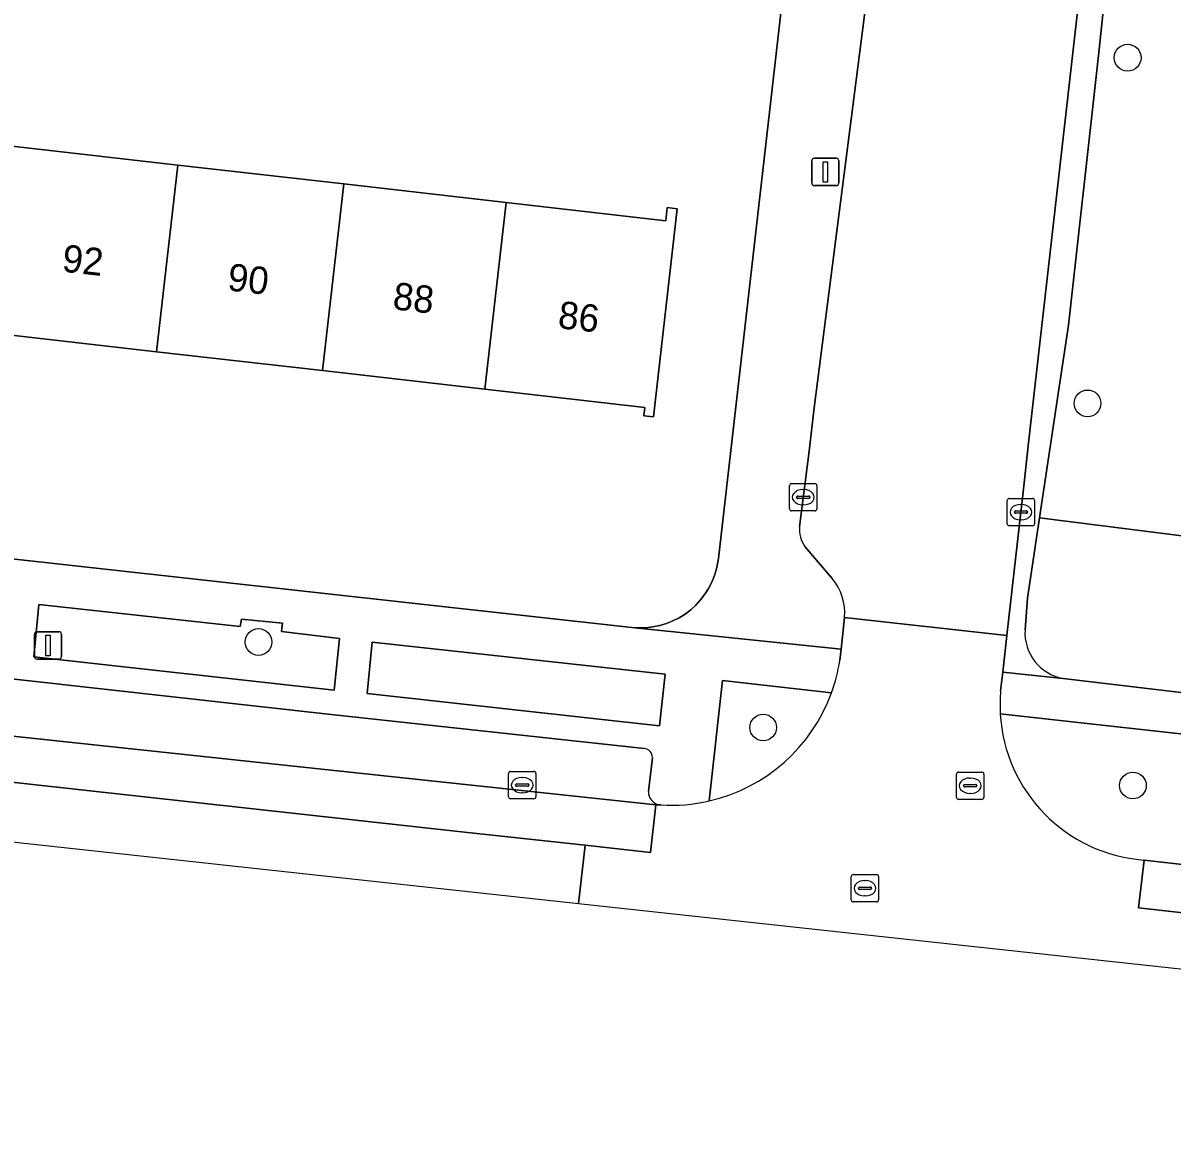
# Model space of a CAD drawing. Extents: x 162026 to 163502, y 387295 to 388169.
# Drawn here: x 162543.67 to 162585.7, y 387359.71 to 387400.44 of the extents above; entities that cross this region are included whole.
import ezdxf

# ---------------------------------------------------------------- set-up
doc = ezdxf.new("R2010")
doc.units = 0
for name, color, linetype in [('IMGEO_Boom', 7, 'Continuous'), ('IMGEO_Erf', 7, 'Continuous'), ('IMGEO_Groenvoorziening', 7, 'Continuous'), ('IMGEO_Kolk', 7, 'Continuous'), ('IMGEO_Lichtmast', 7, 'Continuous'), ('IMGEO_Pand', 7, 'Continuous'), ('IMGEO_Pand_nummerreeks', 7, 'Continuous'), ('IMGEO_Parkeervlak_open', 7, 'Continuous'), ('IMGEO_Rijbaan_lokaal_gesloten', 7, 'Continuous'), ('IMGEO_Rijbaan_lokaal_open', 7, 'Continuous'), ('IMGEO_Rioolput', 7, 'Continuous'), ('IMGEO_Voetpad_open', 7, 'Continuous')]:
    doc.layers.add(name, color=color, linetype=linetype)

msp = doc.modelspace()

# ---------------------------------------------------------------- linework, layer by layer
at = {"layer": 'IMGEO_Boom'}
for centre in [(162584.073, 387399.176), (162582.606, 387386.536), (162552.284, 387377.812), (162570.743, 387374.687), (162584.266, 387372.565)]:
    msp.add_circle(centre, 0.489, dxfattribs=at)
at = {"layer": 'IMGEO_Erf'}
for points in [[(162517.916, 387411.315), (162514.853, 387383.996), (162565.941, 387378.346), (162566.197, 387378.329), (162566.453, 387378.335), (162566.707, 387378.364), (162566.958, 387378.415), (162567.204, 387378.489), (162567.442, 387378.584), (162567.67, 387378.7), (162567.887, 387378.836), (162568.091, 387378.991), (162568.281, 387379.163), (162568.454, 387379.352), (162568.61, 387379.556), (162568.747, 387379.772), (162568.864, 387380), (162568.96, 387380.238), (162569.035, 387380.483), (162569.087, 387380.733), (162569.106, 387380.869), (162571.901, 387405.298)], [(162543.27, 387395.94), (162549.328, 387395.25), (162555.4, 387394.558), (162561.343, 387393.881), (162567.176, 387393.216), (162567.231, 387393.695), (162567.595, 387393.653), (162566.727, 387386.042), (162566.373, 387386.083), (162566.408, 387386.392), (162560.565, 387387.058), (162554.622, 387387.735), (162548.55, 387388.427), (162542.492, 387389.118)]]:
    msp.add_lwpolyline(points, dxfattribs=at)
at = {"layer": 'IMGEO_Groenvoorziening'}
for points in [[(162583.642, 387405.25), (162583.009, 387399.251), (162581.905, 387389.398), (162580.851, 387382.351), (162589.632, 387381.244), (162590.457, 387387.676), (162592.109, 387404.107)], [(162589.632, 387381.244), (162580.851, 387382.351), (162580.411, 387379.412), (162580.321, 387378.255)], [(162573.242, 387375.954), (162569.25, 387376.402), (162568.766, 387372.001)], [(162581.714, 387376.483), (162587.156, 387375.83)], [(162584.652, 387369.841), (162584.68, 387369.838), (162588.126, 387369.446), (162588.256, 387370.642), (162588.638, 387374.157), (162579.414, 387375.191)]]:
    msp.add_lwpolyline(points, dxfattribs=at)
for points in [[(162544.068, 387377.274), (162555.046, 387376.053), (162555.251, 387377.945), (162553.119, 387378.198), (162553.166, 387378.502), (162551.665, 387378.65), (162551.613, 387378.377), (162544.244, 387379.181)], [(162556.256, 387375.93), (162566.954, 387374.744), (162567.153, 387376.641), (162556.44, 387377.805)]]:
    msp.add_lwpolyline(points, close=True, dxfattribs=at)
for centre, radius, start, end in [((162582.012, 387378.151), 1.694, 176.4742, 259.8688), ((162567.374, 387378.088), 6.244, 282.882, 340.017), ((162585.097, 387375.516), 5.693, 183.2756, 265.5123)]:
    msp.add_arc(centre, radius, start, end, dxfattribs=at)
at = {"layer": 'IMGEO_Kolk'}
for p, q in [((162571.707, 387382.68), (162571.707, 387383.532)), ((162571.782, 387383.606), (162572.634, 387383.606)), ((162572.708, 387383.532), (162572.708, 387382.68)), ((162571.966, 387383.1), (162571.966, 387383.112)), ((162572.009, 387383.149), (162572.407, 387383.149)), ((162572.195, 387383.386), (162572.22, 387383.386)), ((162572.45, 387383.112), (162572.45, 387383.1)), ((162572.404, 387383.063), (162572.006, 387383.063)), ((162572.218, 387382.826), (162572.193, 387382.826)), ((162579.671, 387382.135), (162579.671, 387382.987)), ((162579.746, 387383.061), (162580.598, 387383.061)), ((162580.159, 387382.841), (162580.184, 387382.841)), ((162580.672, 387382.987), (162580.672, 387382.135)), ((162572.634, 387382.606), (162571.782, 387382.606)), ((162579.93, 387382.555), (162579.93, 387382.567)), ((162580.368, 387382.518), (162579.97, 387382.518)), ((162579.973, 387382.604), (162580.371, 387382.604)), ((162580.182, 387382.281), (162580.157, 387382.281)), ((162580.414, 387382.567), (162580.414, 387382.555)), ((162580.598, 387382.061), (162579.746, 387382.061)), ((162561.43, 387372.155), (162561.43, 387373.007)), ((162561.505, 387373.081), (162562.357, 387373.081)), ((162562.431, 387373.007), (162562.431, 387372.155)), ((162561.689, 387372.575), (162561.689, 387372.587)), ((162561.732, 387372.624), (162562.13, 387372.624)), ((162561.918, 387372.861), (162561.943, 387372.861)), ((162562.173, 387372.587), (162562.173, 387372.575)), ((162562.127, 387372.538), (162561.729, 387372.538)), ((162561.941, 387372.301), (162561.916, 387372.301)), ((162562.357, 387372.081), (162561.505, 387372.081))]:
    msp.add_line(p, q, dxfattribs=at)
for points in [[(162571.707, 387382.68), (162571.707, 387383.532)], [(162571.782, 387383.606), (162572.634, 387383.606)], [(162572.708, 387383.532), (162572.708, 387382.68)], [(162579.671, 387382.135), (162579.671, 387382.987)], [(162579.746, 387383.061), (162580.598, 387383.061)], [(162580.672, 387382.987), (162580.672, 387382.135)], [(162572.634, 387382.606), (162571.782, 387382.606)], [(162580.598, 387382.061), (162579.746, 387382.061)], [(162561.43, 387372.155), (162561.43, 387373.007)], [(162561.505, 387373.081), (162562.357, 387373.081)], [(162562.431, 387373.007), (162562.431, 387372.155)], [(162562.357, 387372.081), (162561.505, 387372.081)]]:
    msp.add_lwpolyline(points, dxfattribs=at)
for centre, radius, start, end in [((162571.784, 387383.53), 0.0765, 91.552, 178.448), ((162571.784, 387383.53), 0.0765, 91.552, 178.448), ((162572.632, 387383.53), 0.0765, 1.552, 88.448), ((162572.632, 387383.53), 0.0765, 1.552, 88.448), ((162572.006, 387383.109), 0.0403, 85.8775, 175.7526), ((162572.003, 387383.099), 0.0366, 178.938, 274.7102), ((162572.407, 387383.106), 0.043, 264.8664, 352.4533), ((162572.411, 387383.111), 0.0386, 1.7309, 96.639), ((162571.784, 387382.682), 0.0765, 181.552, 268.448), ((162571.784, 387382.682), 0.0765, 181.552, 268.448), ((162572.632, 387382.682), 0.0765, 271.552, 358.448), ((162572.632, 387382.682), 0.0765, 271.552, 358.448), ((162579.748, 387382.985), 0.0765, 91.552, 178.448), ((162579.748, 387382.985), 0.0765, 91.552, 178.448), ((162580.596, 387382.985), 0.0765, 1.552, 88.448), ((162580.596, 387382.985), 0.0765, 1.552, 88.448), ((162579.97, 387382.564), 0.0403, 85.8775, 175.7526), ((162579.967, 387382.554), 0.0366, 178.938, 274.7102), ((162580.371, 387382.561), 0.043, 264.8664, 352.4533), ((162580.375, 387382.566), 0.0386, 1.7309, 96.639), ((162579.748, 387382.137), 0.0765, 181.552, 268.448), ((162579.748, 387382.137), 0.0765, 181.552, 268.448), ((162580.596, 387382.137), 0.0765, 271.552, 358.448), ((162580.596, 387382.137), 0.0765, 271.552, 358.448), ((162561.507, 387373.005), 0.0765, 91.552, 178.448), ((162561.507, 387373.005), 0.0765, 91.552, 178.448), ((162562.355, 387373.005), 0.0765, 1.552, 88.448), ((162562.355, 387373.005), 0.0765, 1.552, 88.448), ((162561.729, 387372.584), 0.0403, 85.8775, 175.7526), ((162561.726, 387372.574), 0.0366, 178.938, 274.7102), ((162562.13, 387372.581), 0.043, 264.8664, 352.4533), ((162562.134, 387372.586), 0.0386, 1.7309, 96.639), ((162561.507, 387372.157), 0.0765, 181.552, 268.448), ((162561.507, 387372.157), 0.0765, 181.552, 268.448), ((162562.355, 387372.157), 0.0765, 271.552, 358.448), ((162562.355, 387372.157), 0.0765, 271.552, 358.448)]:
    msp.add_arc(centre, radius, start, end, dxfattribs=at)
for centre, major_axis, ratio, start_param, end_param in [((162572.194, 387383.106), (-0.387, 0.002), 0.722429, 4.712389, 7.853982), ((162572.219, 387383.106), (-0.39, 0.002), 0.717154, 1.570796, 4.712389), ((162580.158, 387382.561), (-0.387, 0.002), 0.722429, 4.712389, 7.853982), ((162580.183, 387382.561), (-0.39, 0.002), 0.717154, 1.570796, 4.712389), ((162561.917, 387372.581), (-0.387, 0.002), 0.722429, 4.712389, 7.853982), ((162561.942, 387372.581), (-0.39, 0.002), 0.717154, 1.570796, 4.712389)]:
    msp.add_ellipse(centre, major_axis=major_axis, ratio=ratio, start_param=start_param, end_param=end_param, dxfattribs=at)
at = {"layer": 'IMGEO_Lichtmast'}
for p, q in [((162572.52, 387394.599), (162572.52, 387395.399)), ((162572.52, 387395.399), (162572.52, 387394.599)), ((162572.62, 387395.499), (162573.41, 387395.499)), ((162573.41, 387395.499), (162572.62, 387395.499)), ((162573.51, 387395.399), (162573.51, 387394.599)), ((162573.51, 387394.599), (162573.51, 387395.399)), ((162573.41, 387394.499), (162572.62, 387394.499)), ((162572.62, 387394.499), (162573.41, 387394.499)), ((162544.088, 387377.286), (162544.088, 387378.086)), ((162544.088, 387378.086), (162544.088, 387377.286)), ((162544.188, 387378.186), (162544.978, 387378.186)), ((162544.978, 387378.186), (162544.188, 387378.186)), ((162545.078, 387378.086), (162545.078, 387377.286)), ((162545.078, 387377.286), (162545.078, 387378.086)), ((162544.978, 387377.186), (162544.188, 387377.186)), ((162544.188, 387377.186), (162544.978, 387377.186))]:
    msp.add_line(p, q, dxfattribs=at)
for points in [[(162572.94, 387395.374), (162573.09, 387395.374), (162573.09, 387394.624), (162572.94, 387394.624), (162572.94, 387395.374)], [(162544.508, 387378.061), (162544.658, 387378.061), (162544.658, 387377.311), (162544.508, 387377.311), (162544.508, 387378.061)]]:
    msp.add_lwpolyline(points, dxfattribs=at)
for centre, start, end in [((162572.62, 387395.399), 90, 180), ((162572.62, 387395.399), 90, 180), ((162573.41, 387395.399), 0, 90), ((162573.41, 387395.399), 360, 90), ((162572.62, 387394.599), 180, 270), ((162572.62, 387394.599), 180, 270), ((162573.41, 387394.599), 270, 0), ((162573.41, 387394.599), 270, 0), ((162544.188, 387378.086), 90, 180), ((162544.188, 387378.086), 90, 180), ((162544.978, 387378.086), 0, 90), ((162544.978, 387378.086), 360, 90), ((162544.188, 387377.286), 180, 270), ((162544.188, 387377.286), 180, 270), ((162544.978, 387377.286), 270, 0), ((162544.978, 387377.286), 270, 0)]:
    msp.add_arc(centre, 0.1, start, end, dxfattribs=at)
at = {"layer": 'IMGEO_Pand'}
for points in [[(162542.492, 387389.118), (162548.55, 387388.427), (162549.328, 387395.25), (162543.27, 387395.94)], [(162555.4, 387394.558), (162549.328, 387395.25), (162548.55, 387388.427), (162554.622, 387387.735)], [(162561.343, 387393.881), (162555.4, 387394.558), (162554.622, 387387.735), (162560.565, 387387.058)], [(162560.565, 387387.058), (162566.408, 387386.392), (162566.373, 387386.083), (162566.727, 387386.042), (162567.595, 387393.653), (162567.231, 387393.695), (162567.176, 387393.216), (162561.343, 387393.881)]]:
    msp.add_lwpolyline(points, close=True, dxfattribs=at)
at = {"layer": 'IMGEO_Parkeervlak_open'}
for points in [[(162566.389, 387373.92), (162554.945, 387375.167), (162523.796, 387378.637)], [(162517.123, 387377.359), (162527.979, 387376.004), (162566.814, 387371.862), (162566.892, 387371.857), (162567.004, 387371.854)], [(162566.543, 387372.364), (162566.689, 387373.581)]]:
    msp.add_lwpolyline(points, dxfattribs=at)
for centre, radius, start, end in [((162566.365, 387373.596), 0.325, 357.3291, 85.6858), ((162567.029, 387372.34), 0.487, 177.1615, 267.0607)]:
    msp.add_arc(centre, radius, start, end, dxfattribs=at)
at = {"layer": 'IMGEO_Rijbaan_lokaal_gesloten'}
msp.add_lwpolyline([(162492.641, 387378.303), (162507.846, 387376.647), (162518.186, 387375.46), (162559.818, 387370.862), (162564.23, 387370.379), (162566.622, 387370.117), (162566.814, 387371.862), (162527.979, 387376.004), (162517.123, 387377.359), (162515.504, 387377.53), (162507.888, 387378.356), (162502.394, 387378.935), (162500.773, 387379.123), (162494.229, 387379.882)], dxfattribs=at)
msp.add_lwpolyline([(162595.554, 387368.614), (162588.126, 387369.446), (162584.68, 387369.838), (162584.467, 387368.088), (162595.563, 387366.85), (162628.24, 387363.206), (162641.754, 387361.673), (162659.031, 387359.714), (162659.234, 387361.213), (162659.266, 387361.451), (162650.192, 387362.448), (162650.142, 387362.454)], close=True, dxfattribs=at)
at = {"layer": 'IMGEO_Rijbaan_lokaal_open'}
for points in [[(162586.67, 387439.788), (162578.784, 387440.7), (162578.017, 387432.414), (162575.462, 387409.143), (162575.114, 387405.97), (162572.612, 387386.379), (162572.427, 387384.787), (162572.068, 387382.025)], [(162573.722, 387378.713), (162579.655, 387378.051), (162580.172, 387382.561), (162580.231, 387383.076), (162580.451, 387385.092), (162586.67, 387439.788)], [(162388.45, 387391.853), (162377.842, 387394.075), (162376.939, 387394.301), (162376.19, 387390.853), (162376.19, 387390.853), (162381.469, 387390.258), (162453.483, 387380.638), (162463.978, 387379.236), (162499.096, 387375.311), (162499.096, 387375.311), (162509.658, 387374.162), (162563.988, 387368.254)], [(162572.267, 387381.306), (162573.27, 387380.135)], [(162579.428, 387376.029), (162579.504, 387376.706), (162579.655, 387378.051), (162573.722, 387378.713), (162573.591, 387377.545), (162573.545, 387377.133)], [(162563.988, 387368.254), (162564.23, 387370.379), (162559.818, 387370.862), (162518.186, 387375.46), (162507.846, 387376.647), (162492.641, 387378.303)], [(162567.004, 387371.854), (162566.892, 387371.857), (162566.814, 387371.862), (162566.622, 387370.117), (162564.23, 387370.379), (162563.988, 387368.254), (162576.444, 387366.9), (162595.339, 387364.846)], [(162595.339, 387364.846), (162595.563, 387366.85), (162584.467, 387368.088), (162584.68, 387369.838), (162584.652, 387369.841)]]:
    msp.add_lwpolyline(points, dxfattribs=at)
for centre, radius, start, end in [((162573.228, 387381.959), 1.162, 176.7404, 214.201), ((162571.701, 387378.854), 2.026, 356.0214, 39.2456), ((162567.32, 387378.104), 6.3, 340.0431, 351.131), ((162567.374, 387378.088), 6.244, 282.882, 340.017), ((162585.267, 387375.512), 5.862, 174.9435, 183.1423), ((162585.097, 387375.516), 5.693, 183.2756, 265.5123), ((162567.369, 387378.107), 6.264, 266.6556, 282.8825)]:
    msp.add_arc(centre, radius, start, end, dxfattribs=at)
at = {"layer": 'IMGEO_Rioolput'}
for p, q in [((162577.889, 387373.058), (162578.741, 387373.058)), ((162577.814, 387372.132), (162577.814, 387372.984)), ((162578.116, 387372.601), (162578.514, 387372.601)), ((162578.302, 387372.838), (162578.327, 387372.838)), ((162578.815, 387372.984), (162578.815, 387372.132)), ((162578.073, 387372.552), (162578.073, 387372.564)), ((162578.511, 387372.515), (162578.113, 387372.515)), ((162578.325, 387372.278), (162578.3, 387372.278)), ((162578.557, 387372.564), (162578.557, 387372.552)), ((162578.741, 387372.058), (162577.889, 387372.058)), ((162573.965, 387368.383), (162573.965, 387369.235)), ((162574.04, 387369.309), (162574.892, 387369.309)), ((162574.966, 387369.235), (162574.966, 387368.383)), ((162574.224, 387368.803), (162574.224, 387368.815)), ((162574.267, 387368.852), (162574.665, 387368.852)), ((162574.453, 387369.089), (162574.478, 387369.089)), ((162574.708, 387368.815), (162574.708, 387368.803)), ((162574.662, 387368.766), (162574.264, 387368.766)), ((162574.476, 387368.529), (162574.451, 387368.529)), ((162574.892, 387368.309), (162574.04, 387368.309))]:
    msp.add_line(p, q, dxfattribs=at)
for points in [[(162577.889, 387373.058), (162578.741, 387373.058)], [(162577.814, 387372.132), (162577.814, 387372.984)], [(162578.815, 387372.984), (162578.815, 387372.132)], [(162578.741, 387372.058), (162577.889, 387372.058)], [(162573.965, 387368.383), (162573.965, 387369.235)], [(162574.04, 387369.309), (162574.892, 387369.309)], [(162574.966, 387369.235), (162574.966, 387368.383)], [(162574.892, 387368.309), (162574.04, 387368.309)]]:
    msp.add_lwpolyline(points, dxfattribs=at)
for centre, radius, start, end in [((162577.891, 387372.982), 0.0765, 91.552, 178.448), ((162577.891, 387372.982), 0.0765, 91.552, 178.448), ((162578.739, 387372.982), 0.0765, 1.552, 88.448), ((162578.739, 387372.982), 0.0765, 1.552, 88.448), ((162578.113, 387372.561), 0.0403, 85.8775, 175.7526), ((162578.518, 387372.563), 0.0386, 1.7309, 96.639), ((162578.11, 387372.551), 0.0366, 178.938, 274.7102), ((162578.514, 387372.558), 0.043, 264.8664, 352.4533), ((162577.891, 387372.134), 0.0765, 181.552, 268.448), ((162577.891, 387372.134), 0.0765, 181.552, 268.448), ((162578.739, 387372.134), 0.0765, 271.552, 358.448), ((162578.739, 387372.134), 0.0765, 271.552, 358.448), ((162574.042, 387369.233), 0.0765, 91.552, 178.448), ((162574.042, 387369.233), 0.0765, 91.552, 178.448), ((162574.89, 387369.233), 0.0765, 1.552, 88.448), ((162574.89, 387369.233), 0.0765, 1.552, 88.448), ((162574.264, 387368.812), 0.0403, 85.8775, 175.7526), ((162574.261, 387368.802), 0.0366, 178.938, 274.7102), ((162574.665, 387368.809), 0.043, 264.8664, 352.4533), ((162574.669, 387368.814), 0.0386, 1.7309, 96.639), ((162574.042, 387368.385), 0.0765, 181.552, 268.448), ((162574.042, 387368.385), 0.0765, 181.552, 268.448), ((162574.89, 387368.385), 0.0765, 271.552, 358.448), ((162574.89, 387368.385), 0.0765, 271.552, 358.448)]:
    msp.add_arc(centre, radius, start, end, dxfattribs=at)
for centre, major_axis, ratio, start_param, end_param in [((162578.301, 387372.558), (-0.387, 0.002), 0.722429, 4.712389, 7.853982), ((162578.326, 387372.558), (-0.39, 0.002), 0.717154, 1.570796, 4.712389), ((162574.452, 387368.809), (-0.387, 0.002), 0.722429, 4.712389, 7.853982), ((162574.477, 387368.809), (-0.39, 0.002), 0.717154, 1.570796, 4.712389)]:
    msp.add_ellipse(centre, major_axis=major_axis, ratio=ratio, start_param=start_param, end_param=end_param, dxfattribs=at)
at = {"layer": 'IMGEO_Voetpad_open'}
for points in [[(162589.807, 387467.375), (162587.09, 387443.478), (162586.67, 387439.788), (162580.451, 387385.092), (162580.231, 387383.076), (162580.172, 387382.561), (162579.655, 387378.051), (162579.504, 387376.706), (162581.714, 387376.483)], [(162572.068, 387382.025), (162572.427, 387384.787), (162572.612, 387386.379), (162575.114, 387405.97), (162574.594, 387406.023), (162574.939, 387409.196), (162575.462, 387409.143), (162578.017, 387432.414)], [(162571.901, 387405.298), (162569.106, 387380.869), (162569.087, 387380.733), (162569.035, 387380.483), (162568.96, 387380.238), (162568.864, 387380), (162568.747, 387379.772), (162568.61, 387379.556), (162568.454, 387379.352), (162568.281, 387379.163), (162568.091, 387378.991), (162567.887, 387378.836), (162567.67, 387378.7), (162567.442, 387378.584), (162567.204, 387378.489), (162566.958, 387378.415), (162566.707, 387378.364), (162566.453, 387378.335), (162566.197, 387378.329), (162565.941, 387378.346), (162573.591, 387377.545), (162573.722, 387378.713)], [(162580.321, 387378.255), (162580.411, 387379.412), (162580.851, 387382.351), (162581.905, 387389.398), (162583.009, 387399.251), (162583.642, 387405.25)], [(162573.591, 387377.545), (162565.941, 387378.346), (162514.853, 387383.996), (162510.251, 387384.505), (162510.151, 387384.519), (162509.987, 387384.553), (162503.26, 387385.31)], [(162573.27, 387380.135), (162572.267, 387381.306)], [(162518.095, 387379.252), (162518.604, 387379.187), (162523.796, 387378.637), (162554.945, 387375.167), (162566.389, 387373.92)], [(162573.545, 387377.133), (162573.591, 387377.545)], [(162568.766, 387372.001), (162569.25, 387376.402), (162573.242, 387375.954)], [(162593.852, 387375.123), (162587.156, 387375.83), (162581.714, 387376.483), (162579.504, 387376.706), (162579.428, 387376.029)], [(162579.414, 387375.191), (162588.638, 387374.157), (162588.256, 387370.642), (162591.734, 387370.264), (162596.179, 387369.755), (162596.236, 387370.263)], [(162566.689, 387373.581), (162566.543, 387372.364)]]:
    msp.add_lwpolyline(points, dxfattribs=at)
for points in [[(162544.068, 387377.274), (162544.244, 387379.181), (162551.613, 387378.377), (162551.665, 387378.65), (162553.166, 387378.502), (162553.119, 387378.198), (162555.251, 387377.945), (162555.046, 387376.053)], [(162556.256, 387375.93), (162556.44, 387377.805), (162567.153, 387376.641), (162566.954, 387374.744)]]:
    msp.add_lwpolyline(points, close=True, dxfattribs=at)
for centre, radius, start, end in [((162573.228, 387381.959), 1.162, 176.7404, 214.201), ((162571.701, 387378.854), 2.026, 356.0214, 39.2456), ((162582.012, 387378.151), 1.694, 176.4742, 259.8688), ((162567.32, 387378.104), 6.3, 340.0431, 351.131), ((162585.267, 387375.512), 5.862, 174.9435, 183.1423), ((162566.365, 387373.596), 0.325, 357.3291, 85.6858), ((162567.029, 387372.34), 0.487, 177.1615, 267.0607), ((162567.369, 387378.107), 6.264, 266.6556, 282.8825)]:
    msp.add_arc(centre, radius, start, end, dxfattribs=at)

# ---------------------------------------------------------------- texts
at = {"layer": 'IMGEO_Pand_nummerreeks'}
for s, p in [('92', (162545.069, 387391.36)), ('90', (162551.119, 387390.67)), ('88', (162557.163, 387389.981)), ('86', (162563.205, 387389.293))]:
    msp.add_text(s, height=1, rotation=353.4985, dxfattribs=at).set_placement(p)

doc.saveas('drawing.dxf')
